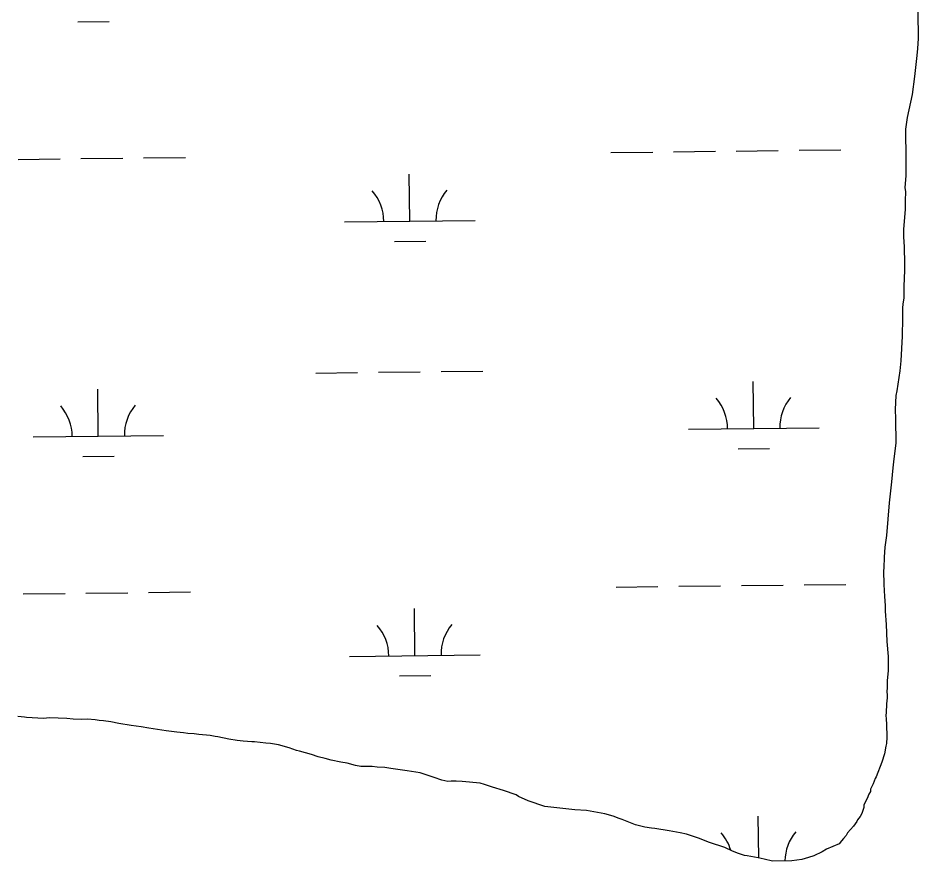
# Model space of a CAD drawing. Extents: x 3684037 to 3722149, y 433263 to 459021.
# Drawn here: x 3689719 to 3690408, y 446968 to 447613 of the extents above; entities that cross this region are included whole.
import ezdxf

# ---------------------------------------------------------------- set-up
doc = ezdxf.new("R2010")
doc.units = 0
doc.layers.add('V-TOPO-SHOR', color=7, linetype='Continuous')
doc.layers.add('V-WETL-SWMP', color=7, linetype='Continuous')

msp = doc.modelspace()

# ---------------------------------------------------------------- linework, layer by layer
at = {"layer": 'V-TOPO-SHOR'}
for p, q in [((3690408, 447617.52), (3690408.13, 447597.44)), ((3690408.13, 447597.44), (3690407.64, 447589.68)), ((3690407.14, 447584.32), (3690405.37, 447568.24)), ((3690407.64, 447589.68), (3690407.14, 447584.32)), ((3690405.37, 447568.24), (3690403.58, 447554.57)), ((3690403.58, 447554.57), (3690399.94, 447536.88)), ((3690399.94, 447536.88), (3690398.66, 447528.04)), ((3690398.66, 447528.04), (3690398.43, 447522.14)), ((3690398.43, 447522.14), (3690398.77, 447510.63)), ((3690398.77, 447510.63), (3690398.89, 447492.43)), ((3690398.89, 447492.43), (3690398.14, 447483.32)), ((3690398.14, 447483.32), (3690398.43, 447480.11)), ((3690398.43, 447480.11), (3690398.21, 447473.41)), ((3690398.21, 447473.41), (3690398.25, 447466.72)), ((3690398.25, 447466.72), (3690397.01, 447451.18)), ((3690397.01, 447451.18), (3690397.04, 447445.56)), ((3690397.04, 447445.56), (3690397.63, 447438.06)), ((3690397.63, 447438.06), (3690397.71, 447424.94)), ((3690397.71, 447424.94), (3690397.74, 447419.86)), ((3690397.74, 447419.86), (3690397.28, 447407.81)), ((3690397.28, 447407.81), (3690397.34, 447398.7)), ((3690397.34, 447398.7), (3690396.57, 447394.41)), ((3690396.57, 447394.41), (3690396.32, 447390.93)), ((3690396.32, 447390.93), (3690396.37, 447383.43)), ((3690396.37, 447383.43), (3690395.92, 447369.51)), ((3690395.92, 447369.51), (3690394.97, 447350.76)), ((3690394.97, 447350.76), (3690394.21, 447342.99)), ((3690394.21, 447342.99), (3690391.9, 447327.71)), ((3690391.12, 447324.23), (3690390.65, 447313.51)), ((3690391.9, 447327.71), (3690391.12, 447324.23)), ((3690390.65, 447313.51), (3690390.97, 447306.29)), ((3690390.97, 447306.29), (3690391.09, 447287.55)), ((3690391.09, 447287.55), (3690389.55, 447275.75)), ((3690389.55, 447275.75), (3690388.8, 447268.79)), ((3690388.8, 447268.79), (3690387.79, 447258.07)), ((3690387.79, 447258.07), (3690386.02, 447241.99)), ((3690386.02, 447241.99), (3690384.04, 447217.08)), ((3690384.04, 447217.08), (3690382.76, 447207.97)), ((3690382.76, 447207.97), (3690382.27, 447200.47)), ((3690382.27, 447200.47), (3690382.05, 447192.17)), ((3690382.05, 447192.17), (3690381.8, 447190.02)), ((3690381.8, 447190.02), (3690381.87, 447179.58)), ((3690381.87, 447179.58), (3690382.46, 447170.21)), ((3690382.46, 447170.21), (3690383.04, 447163.26)), ((3690383.04, 447163.26), (3690383.07, 447158.97)), ((3690383.07, 447158.97), (3690383.67, 447148.8)), ((3690383.67, 447148.8), (3690384.29, 447135.69)), ((3690384.29, 447135.69), (3690385.16, 447124.45)), ((3690385.16, 447124.45), (3690385.23, 447113.74)), ((3690385.23, 447113.74), (3690384.48, 447105.7)), ((3690384.51, 447101.15), (3690384.27, 447096.86)), ((3690384.48, 447105.7), (3690384.51, 447101.15)), ((3690384.27, 447096.86), (3690384.54, 447095.52)), ((3690384.54, 447095.52), (3690384.56, 447092.58)), ((3690384.05, 447088.02), (3690383.83, 447081.33)), ((3690384.56, 447092.58), (3690384.05, 447088.02)), ((3690383.83, 447081.33), (3690383.57, 447079.45)), ((3689723.84, 447077.94), (3689718.75, 447078.44)), ((3689725.45, 447077.68), (3689723.84, 447077.94)), ((3689738.57, 447076.96), (3689725.45, 447077.68)), ((3689743.12, 447077.26), (3689738.57, 447076.96)), ((3689756.25, 447076.8), (3689743.12, 447077.26)), ((3689761.07, 447076.3), (3689756.25, 447076.8)), ((3689767.5, 447076.07), (3689761.07, 447076.3)), ((3689772.05, 447076.37), (3689767.5, 447076.07)), ((3689777.94, 447075.87), (3689772.05, 447076.37)), ((3689781.16, 447075.36), (3689777.94, 447075.87)), ((3689784.37, 447075.11), (3689781.16, 447075.36)), ((3689790, 447074.34), (3689784.37, 447075.11)), ((3689796.16, 447073.04), (3689790, 447074.34)), ((3689805.55, 447071.5), (3689796.16, 447073.04)), ((3690383.57, 447079.45), (3690383.86, 447076.24)), ((3690383.86, 447076.24), (3690383.89, 447072.49)), ((3689813.32, 447070.47), (3689805.55, 447071.5)), ((3689819.21, 447069.44), (3689813.32, 447070.47)), ((3689832.35, 447067.38), (3689819.21, 447069.44)), ((3689840.65, 447066.36), (3689832.35, 447067.38)), ((3689845.74, 447065.86), (3689840.65, 447066.36)), ((3690383.89, 447072.49), (3690384.22, 447062.59)), ((3689848.96, 447065.34), (3689845.74, 447065.86)), ((3689853.78, 447065.11), (3689848.96, 447065.34)), ((3689857.53, 447064.6), (3689853.78, 447065.11)), ((3689866.11, 447063.85), (3689857.53, 447064.6)), ((3689869.86, 447063.07), (3689866.11, 447063.85)), ((3689872, 447062.81), (3689869.86, 447063.07)), ((3689880.32, 447060.99), (3689872, 447062.81)), ((3689886.75, 447059.96), (3689880.32, 447060.99)), ((3689891.3, 447059.46), (3689886.75, 447059.96)), ((3689898, 447058.96), (3689891.3, 447059.46)), ((3690384.22, 447062.59), (3690383.98, 447057.77)), ((3689900.14, 447058.98), (3689898, 447058.96)), ((3689908.72, 447057.96), (3689900.14, 447058.98)), ((3689912.2, 447057.71), (3689908.72, 447057.96)), ((3689918.36, 447056.68), (3689912.2, 447057.71)), ((3689926.68, 447054.33), (3689918.36, 447056.68)), ((3689932.31, 447052.49), (3689926.68, 447054.33)), ((3689934.46, 447051.97), (3689932.31, 447052.49)), ((3690383.46, 447055.62), (3690382.42, 447049.73)), ((3690383.98, 447057.77), (3690383.46, 447055.62)), ((3689943.58, 447049.35), (3689934.46, 447051.97)), ((3689948.68, 447047.5), (3689943.58, 447049.35)), ((3689954.04, 447046.2), (3689948.68, 447047.5)), ((3689958.87, 447044.89), (3689954.04, 447046.2)), ((3690382.42, 447049.73), (3690380.32, 447043.55)), ((3689966.11, 447043.33), (3689958.87, 447044.89)), ((3689970.93, 447042.56), (3689966.11, 447043.33)), ((3689977.37, 447040.99), (3689970.93, 447042.56)), ((3689981.39, 447040.21), (3689977.37, 447040.99)), ((3689990.23, 447040), (3689981.39, 447040.21)), ((3689993.98, 447039.49), (3689990.23, 447040)), ((3689999.87, 447039.26), (3689993.98, 447039.49)), ((3690004.43, 447038.49), (3689999.87, 447039.26)), ((3690380.32, 447043.55), (3690376.11, 447032.28)), ((3690017.02, 447036.69), (3690004.43, 447038.49)), ((3690026.94, 447035.15), (3690017.02, 447036.69)), ((3690037.67, 447031.74), (3690026.94, 447035.15)), ((3690043.58, 447029.63), (3690037.67, 447031.74)), ((3690376.11, 447032.28), (3690375.31, 447030.94)), ((3690048.13, 447028.59), (3690043.58, 447029.63)), ((3690050.54, 447028.87), (3690048.13, 447028.59)), ((3690054.56, 447028.9), (3690050.54, 447028.87)), ((3690059.11, 447028.66), (3690054.56, 447028.9)), ((3690072.78, 447027.41), (3690059.11, 447028.66)), ((3690076.26, 447026.36), (3690072.78, 447027.41)), ((3690082.17, 447024.25), (3690076.26, 447026.36)), ((3690373.73, 447026.91), (3690371.88, 447022.88)), ((3690375.31, 447030.94), (3690373.73, 447026.91)), ((3690090.75, 447021.63), (3690082.17, 447024.25)), ((3690100.41, 447018.48), (3690090.75, 447021.63)), ((3690102.29, 447017.15), (3690100.41, 447018.48)), ((3690370.57, 447018.86), (3690369.25, 447015.64)), ((3690371.63, 447021.01), (3690370.57, 447018.86)), ((3690371.88, 447022.88), (3690371.63, 447021.01)), ((3690109.54, 447013.72), (3690102.29, 447017.15)), ((3690122.42, 447009.52), (3690109.54, 447013.72)), ((3690369.25, 447015.64), (3690366.61, 447010.8)), ((3690145.47, 447006.99), (3690122.42, 447009.52)), ((3690154.31, 447006.51), (3690145.47, 447006.99)), ((3690168.24, 447003.92), (3690154.31, 447006.51)), ((3690365.04, 447004.1), (3690363.72, 447001.95)), ((3690366.62, 447008.66), (3690365.04, 447004.1)), ((3690366.61, 447010.8), (3690366.62, 447008.66)), ((3690174.68, 447002.08), (3690168.24, 447003.92)), ((3690179.25, 447000.24), (3690174.68, 447002.08)), ((3690181.66, 446999.45), (3690179.25, 447000.24)), ((3690191.86, 446995.5), (3690181.66, 446999.45)), ((3690361.33, 446997.92), (3690358.68, 446994.42)), ((3690361.86, 446999.26), (3690361.33, 446997.92)), ((3690363.72, 447001.95), (3690361.86, 446999.26)), ((3690198.83, 446993.67), (3690191.86, 446995.5)), ((3690203.93, 446992.9), (3690198.83, 446993.67)), ((3690206.61, 446992.65), (3690203.93, 446992.9)), ((3690217.59, 446990.84), (3690206.61, 446992.65)), ((3690225.9, 446989.29), (3690217.59, 446990.84)), ((3690358.68, 446994.42), (3690354.16, 446989.3)), ((3690230.73, 446988.25), (3690225.9, 446989.29)), ((3690240.12, 446985.36), (3690230.73, 446988.25)), ((3690248.44, 446981.94), (3690240.12, 446985.36)), ((3690350.97, 446985), (3690349.65, 446983.11)), ((3690353.1, 446987.42), (3690350.97, 446985)), ((3690354.16, 446989.3), (3690353.1, 446987.42)), ((3690260.25, 446977.99), (3690248.44, 446981.94)), ((3690266.16, 446975.35), (3690260.25, 446977.99)), ((3690338.17, 446976.88), (3690334.7, 446974.72)), ((3690347.79, 446980.96), (3690338.17, 446976.88)), ((3690349.65, 446983.11), (3690347.79, 446980.96)), ((3690270.72, 446973.51), (3690266.16, 446975.35)), ((3690275.28, 446971.93), (3690270.72, 446973.51)), ((3690277.43, 446971.68), (3690275.28, 446971.93)), ((3690285.74, 446970.12), (3690277.43, 446971.68)), ((3690290.29, 446969.08), (3690285.74, 446970.12)), ((3690324.29, 446970.37), (3690319.21, 446969)), ((3690328.3, 446971.73), (3690324.29, 446970.37)), ((3690334.7, 446974.72), (3690328.3, 446971.73)), ((3690296.73, 446967.78), (3690290.29, 446969.08)), ((3690311.45, 446967.88), (3690296.73, 446967.78)), ((3690319.21, 446969), (3690311.45, 446967.88))]:
    msp.add_line(p, q, dxfattribs=at)
at = {"layer": 'V-WETL-SWMP'}
for p, q in [((3690408, 447617.52), (3690408.13, 447597.44)), ((3689764.76, 447610.07), (3689788.76, 447610.35)), ((3690408.13, 447597.44), (3690407.64, 447589.68)), ((3690407.14, 447584.32), (3690405.37, 447568.24)), ((3690407.64, 447589.68), (3690407.14, 447584.32)), ((3690405.37, 447568.24), (3690403.58, 447554.57)), ((3690403.58, 447554.57), (3690399.94, 447536.88)), ((3690399.94, 447536.88), (3690398.66, 447528.04)), ((3690398.66, 447528.04), (3690398.43, 447522.14)), ((3690398.43, 447522.14), (3690398.77, 447510.63)), ((3690173.02, 447510.17), (3690205.01, 447510.54)), ((3690221.01, 447510.73), (3690253.01, 447511.1)), ((3690269.01, 447511.29), (3690301.01, 447511.66)), ((3690317.01, 447511.85), (3690349, 447512.22)), ((3690398.77, 447510.63), (3690398.89, 447492.43)), ((3689719.14, 447504.89), (3689751.14, 447505.26)), ((3689767.14, 447505.45), (3689799.13, 447505.82)), ((3689815.13, 447506.01), (3689847.13, 447506.38)), ((3690019.03, 447457.63), (3690018.61, 447493.63)), ((3690398.89, 447492.43), (3690398.14, 447483.32)), ((3690398.14, 447483.32), (3690398.43, 447480.11)), ((3690398.43, 447480.11), (3690398.21, 447473.41)), ((3690398.21, 447473.41), (3690398.25, 447466.72)), ((3690398.25, 447466.72), (3690397.01, 447451.18)), ((3689969.03, 447457.05), (3690069.02, 447458.22)), ((3690397.01, 447451.18), (3690397.04, 447445.56)), ((3690397.04, 447445.56), (3690397.63, 447438.06)), ((3690007.21, 447442.07), (3690031.2, 447442.34)), ((3690397.63, 447438.06), (3690397.71, 447424.94)), ((3690397.71, 447424.94), (3690397.74, 447419.86)), ((3690397.74, 447419.86), (3690397.28, 447407.81)), ((3690397.28, 447407.81), (3690397.34, 447398.7)), ((3690397.34, 447398.7), (3690396.57, 447394.41)), ((3690396.57, 447394.41), (3690396.32, 447390.93)), ((3690396.32, 447390.93), (3690396.37, 447383.43)), ((3690396.37, 447383.43), (3690395.92, 447369.51)), ((3690395.92, 447369.51), (3690394.97, 447350.76)), ((3690394.97, 447350.76), (3690394.21, 447342.99)), ((3689994.96, 447341.91), (3690026.96, 447342.29)), ((3690042.96, 447342.47), (3690074.96, 447342.85)), ((3690394.21, 447342.99), (3690391.9, 447327.71)), ((3689946.97, 447341.36), (3689978.96, 447341.73)), ((3689780.45, 447292.99), (3689780.03, 447328.98)), ((3690282.33, 447298.83), (3690281.91, 447334.82)), ((3690391.12, 447324.23), (3690390.65, 447313.51)), ((3690391.9, 447327.71), (3690391.12, 447324.23)), ((3690390.65, 447313.51), (3690390.97, 447306.29)), ((3690390.97, 447306.29), (3690391.09, 447287.55)), ((3689730.46, 447292.4), (3689830.45, 447293.57)), ((3690232.33, 447298.24), (3690332.32, 447299.41)), ((3690391.09, 447287.55), (3690389.55, 447275.75)), ((3690270.51, 447283.26), (3690294.51, 447283.54)), ((3689768.63, 447277.42), (3689792.63, 447277.7)), ((3690389.55, 447275.75), (3690388.8, 447268.79)), ((3690388.8, 447268.79), (3690387.79, 447258.07)), ((3690387.79, 447258.07), (3690386.02, 447241.99)), ((3690386.02, 447241.99), (3690384.04, 447217.08)), ((3690384.04, 447217.08), (3690382.76, 447207.97)), ((3690382.76, 447207.97), (3690382.27, 447200.47)), ((3690382.27, 447200.47), (3690382.05, 447192.17)), ((3690382.05, 447192.17), (3690381.8, 447190.02)), ((3690381.8, 447190.02), (3690381.87, 447179.58)), ((3690176.89, 447177.52), (3690208.89, 447177.89)), ((3690224.88, 447178.08), (3690256.88, 447178.45)), ((3690272.88, 447178.64), (3690304.88, 447179.01)), ((3690320.88, 447179.2), (3690352.88, 447179.57)), ((3690381.87, 447179.58), (3690382.46, 447170.21)), ((3689723.01, 447172.24), (3689755.01, 447172.61)), ((3689771.01, 447172.8), (3689803.01, 447173.17)), ((3689819, 447173.36), (3689851, 447173.73)), ((3690382.46, 447170.21), (3690383.04, 447163.26)), ((3690383.04, 447163.26), (3690383.07, 447158.97)), ((3690022.9, 447124.98), (3690022.48, 447160.98)), ((3690383.07, 447158.97), (3690383.67, 447148.8)), ((3690383.67, 447148.8), (3690384.29, 447135.69)), ((3690384.29, 447135.69), (3690385.16, 447124.45)), ((3689972.9, 447124.4), (3690072.89, 447125.56)), ((3690385.16, 447124.45), (3690385.23, 447113.74)), ((3690011.08, 447109.41), (3690035.08, 447109.69)), ((3690385.23, 447113.74), (3690384.48, 447105.7)), ((3690384.51, 447101.15), (3690384.27, 447096.86)), ((3690384.48, 447105.7), (3690384.51, 447101.15)), ((3690384.27, 447096.86), (3690384.54, 447095.52)), ((3690384.54, 447095.52), (3690384.56, 447092.58)), ((3690384.05, 447088.02), (3690383.83, 447081.33)), ((3690384.56, 447092.58), (3690384.05, 447088.02)), ((3690383.83, 447081.33), (3690383.57, 447079.45)), ((3689723.84, 447077.94), (3689718.75, 447078.44)), ((3689725.45, 447077.68), (3689723.84, 447077.94)), ((3689738.57, 447076.96), (3689725.45, 447077.68)), ((3689743.12, 447077.26), (3689738.57, 447076.96)), ((3689756.25, 447076.8), (3689743.12, 447077.26)), ((3689761.07, 447076.3), (3689756.25, 447076.8)), ((3689767.5, 447076.07), (3689761.07, 447076.3)), ((3689772.05, 447076.37), (3689767.5, 447076.07)), ((3689777.94, 447075.87), (3689772.05, 447076.37)), ((3689781.16, 447075.36), (3689777.94, 447075.87)), ((3689784.37, 447075.11), (3689781.16, 447075.36)), ((3689790, 447074.34), (3689784.37, 447075.11)), ((3689796.16, 447073.04), (3689790, 447074.34)), ((3689805.55, 447071.5), (3689796.16, 447073.04)), ((3690383.57, 447079.45), (3690383.86, 447076.24)), ((3690383.86, 447076.24), (3690383.89, 447072.49)), ((3689813.32, 447070.47), (3689805.55, 447071.5)), ((3689819.21, 447069.44), (3689813.32, 447070.47)), ((3689832.35, 447067.38), (3689819.21, 447069.44)), ((3689840.65, 447066.36), (3689832.35, 447067.38)), ((3689845.74, 447065.86), (3689840.65, 447066.36)), ((3690383.89, 447072.49), (3690384.22, 447062.59)), ((3689848.96, 447065.34), (3689845.74, 447065.86)), ((3689853.78, 447065.11), (3689848.96, 447065.34)), ((3689857.53, 447064.6), (3689853.78, 447065.11)), ((3689866.11, 447063.85), (3689857.53, 447064.6)), ((3689869.86, 447063.07), (3689866.11, 447063.85)), ((3689872, 447062.81), (3689869.86, 447063.07)), ((3689880.32, 447060.99), (3689872, 447062.81)), ((3689886.75, 447059.96), (3689880.32, 447060.99)), ((3689891.3, 447059.46), (3689886.75, 447059.96)), ((3689898, 447058.96), (3689891.3, 447059.46)), ((3690384.22, 447062.59), (3690383.98, 447057.77)), ((3689900.14, 447058.98), (3689898, 447058.96)), ((3689908.72, 447057.96), (3689900.14, 447058.98)), ((3689912.2, 447057.71), (3689908.72, 447057.96)), ((3689918.36, 447056.68), (3689912.2, 447057.71)), ((3689926.68, 447054.33), (3689918.36, 447056.68)), ((3689932.31, 447052.49), (3689926.68, 447054.33)), ((3689934.46, 447051.97), (3689932.31, 447052.49)), ((3690383.46, 447055.62), (3690382.42, 447049.73)), ((3690383.98, 447057.77), (3690383.46, 447055.62)), ((3689943.58, 447049.35), (3689934.46, 447051.97)), ((3689948.68, 447047.5), (3689943.58, 447049.35)), ((3689954.04, 447046.2), (3689948.68, 447047.5)), ((3689958.87, 447044.89), (3689954.04, 447046.2)), ((3690382.42, 447049.73), (3690380.32, 447043.55)), ((3689966.11, 447043.33), (3689958.87, 447044.89)), ((3689970.93, 447042.56), (3689966.11, 447043.33)), ((3689977.37, 447040.99), (3689970.93, 447042.56)), ((3689981.39, 447040.21), (3689977.37, 447040.99)), ((3689990.23, 447040), (3689981.39, 447040.21)), ((3689993.98, 447039.49), (3689990.23, 447040)), ((3689999.87, 447039.26), (3689993.98, 447039.49)), ((3690004.43, 447038.49), (3689999.87, 447039.26)), ((3690380.32, 447043.55), (3690376.11, 447032.28)), ((3690017.02, 447036.69), (3690004.43, 447038.49)), ((3690026.94, 447035.15), (3690017.02, 447036.69)), ((3690037.67, 447031.74), (3690026.94, 447035.15)), ((3690043.58, 447029.63), (3690037.67, 447031.74)), ((3690376.11, 447032.28), (3690375.31, 447030.94)), ((3690048.13, 447028.59), (3690043.58, 447029.63)), ((3690050.54, 447028.87), (3690048.13, 447028.59)), ((3690054.56, 447028.9), (3690050.54, 447028.87)), ((3690059.11, 447028.66), (3690054.56, 447028.9)), ((3690072.78, 447027.41), (3690059.11, 447028.66)), ((3690076.26, 447026.36), (3690072.78, 447027.41)), ((3690082.17, 447024.25), (3690076.26, 447026.36)), ((3690373.73, 447026.91), (3690371.88, 447022.88)), ((3690375.31, 447030.94), (3690373.73, 447026.91)), ((3690090.75, 447021.63), (3690082.17, 447024.25)), ((3690100.41, 447018.48), (3690090.75, 447021.63)), ((3690102.29, 447017.15), (3690100.41, 447018.48)), ((3690370.57, 447018.86), (3690369.25, 447015.64)), ((3690371.63, 447021.01), (3690370.57, 447018.86)), ((3690371.88, 447022.88), (3690371.63, 447021.01)), ((3690109.54, 447013.72), (3690102.29, 447017.15)), ((3690122.42, 447009.52), (3690109.54, 447013.72)), ((3690369.25, 447015.64), (3690366.61, 447010.8)), ((3690145.47, 447006.99), (3690122.42, 447009.52)), ((3690154.31, 447006.51), (3690145.47, 447006.99)), ((3690168.24, 447003.92), (3690154.31, 447006.51)), ((3690365.04, 447004.1), (3690363.72, 447001.95)), ((3690366.62, 447008.66), (3690365.04, 447004.1)), ((3690366.61, 447010.8), (3690366.62, 447008.66)), ((3690174.68, 447002.08), (3690168.24, 447003.92)), ((3690179.25, 447000.24), (3690174.68, 447002.08)), ((3690181.66, 446999.45), (3690179.25, 447000.24)), ((3690191.86, 446995.5), (3690181.66, 446999.45)), ((3690286.15, 446970.03), (3690285.78, 447002.17)), ((3690361.33, 446997.92), (3690358.68, 446994.42)), ((3690361.86, 446999.26), (3690361.33, 446997.92)), ((3690363.72, 447001.95), (3690361.86, 446999.26)), ((3690198.83, 446993.67), (3690191.86, 446995.5)), ((3690203.93, 446992.9), (3690198.83, 446993.67)), ((3690206.61, 446992.65), (3690203.93, 446992.9)), ((3690217.59, 446990.84), (3690206.61, 446992.65)), ((3690225.9, 446989.29), (3690217.59, 446990.84)), ((3690358.68, 446994.42), (3690354.16, 446989.3)), ((3690230.73, 446988.25), (3690225.9, 446989.29)), ((3690240.12, 446985.36), (3690230.73, 446988.25)), ((3690248.44, 446981.94), (3690240.12, 446985.36)), ((3690350.97, 446985), (3690349.65, 446983.11)), ((3690353.1, 446987.42), (3690350.97, 446985)), ((3690354.16, 446989.3), (3690353.1, 446987.42)), ((3690260.25, 446977.99), (3690248.44, 446981.94)), ((3690266.16, 446975.35), (3690260.25, 446977.99)), ((3690338.17, 446976.88), (3690334.7, 446974.72)), ((3690347.79, 446980.96), (3690338.17, 446976.88)), ((3690349.65, 446983.11), (3690347.79, 446980.96)), ((3690270.72, 446973.51), (3690266.16, 446975.35)), ((3690275.28, 446971.93), (3690270.72, 446973.51)), ((3690277.43, 446971.68), (3690275.28, 446971.93)), ((3690285.74, 446970.12), (3690277.43, 446971.68)), ((3690290.29, 446969.08), (3690285.74, 446970.12)), ((3690324.29, 446970.37), (3690319.21, 446969)), ((3690328.3, 446971.73), (3690324.29, 446970.37)), ((3690334.7, 446974.72), (3690328.3, 446971.73)), ((3690296.73, 446967.78), (3690290.29, 446969.08)), ((3690311.45, 446967.88), (3690296.73, 446967.78)), ((3690319.21, 446969), (3690311.45, 446967.88))]:
    msp.add_line(p, q, dxfattribs=at)
for centre, start, end in [((3689963.78, 447457.47), 359.89487, 41.43853), ((3690074.26, 447458.75), 139.89486, 181.43852), ((3690227.08, 447298.66), 359.89487, 41.43853), ((3690337.56, 447299.94), 139.89486, 181.43852), ((3689725.21, 447292.82), 359.89487, 41.43853), ((3689835.69, 447294.1), 139.89486, 181.43852), ((3690078.13, 447126.1), 139.89486, 181.43852), ((3689967.65, 447124.81), 359.89487, 41.43853), ((3690230.95, 446966.01), 16.43858, 41.43853), ((3690341.43, 446967.29), 139.89486, 179.10004)]:
    msp.add_arc(centre, 35.25, start, end, dxfattribs=at)

doc.saveas('drawing.dxf')
